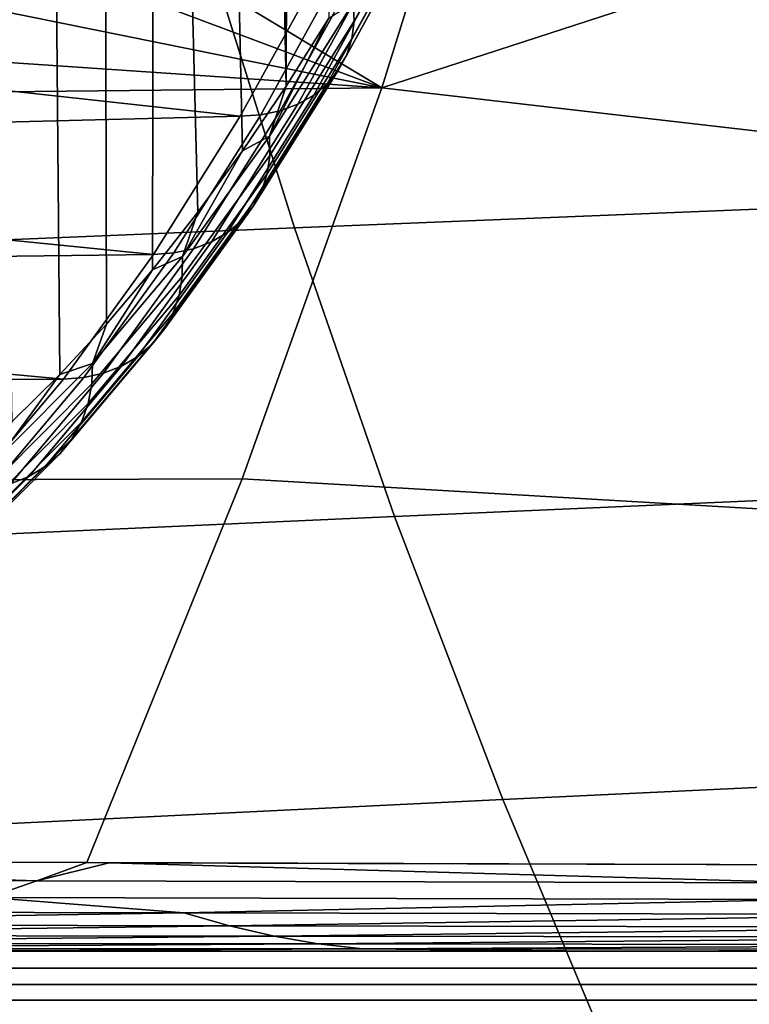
# Model space of a CAD drawing. Header units: metres. Extents: x -240 to 45, y -77 to 27.
# Tile 359 of 656: x -189.33 to -187.98, y -7.75 to -5.92. Entities that reach past the tile are written whole.
import ezdxf

# ---------------------------------------------------------------- set-up
doc = ezdxf.new("R2010")
doc.units = ezdxf.units.M
doc.layers.add('solid_102011X2', color=7, linetype='CONTINUOUS')

msp = doc.modelspace()

# ---------------------------------------------------------------- linework, layer by layer
at = {"layer": 'solid_102011X2'}
for points in [[(-188.82785, -2.472916, 283.575226), (-188.759201, -2.192124, 283.727112), (-188.758209, -5.916133, 283.72934), (-188.837677, -6.042619, 283.553467)], [(-188.904556, -2.741099, 283.405457), (-188.82785, -2.472916, 283.575226), (-188.837677, -6.042619, 283.553467)], [(-188.988968, -2.995306, 283.218689), (-188.904556, -2.741099, 283.405457), (-188.837677, -6.042619, 283.553467), (-188.918854, -6.162895, 283.37384)], [(-189.080627, -3.234237, 283.015839), (-188.988968, -2.995306, 283.218689), (-188.918854, -6.162895, 283.37384), (-189.001587, -6.276738, 283.190765)], [(-189.179062, -3.456663, 282.798004), (-189.080627, -3.234237, 283.015839), (-189.085831, -6.384089, 283.004333), (-189.171448, -6.484768, 282.81485)], [(-189.080627, -3.234237, 283.015839), (-189.001587, -6.276738, 283.190765), (-189.085831, -6.384089, 283.004333)], [(-189.283798, -3.661461, 282.566254), (-189.179062, -3.456663, 282.798004), (-189.171448, -6.484768, 282.81485), (-189.258377, -6.57869, 282.622498)], [(-189.394287, -3.847606, 282.321747), (-189.283798, -3.661461, 282.566254), (-189.258377, -6.57869, 282.622498), (-189.346512, -6.66574, 282.42746)], [(-186.906738, -4.86839, 290.455597), (-187.102005, -5.539014, 290.586761), (-188.660141, -6.045969, 287.953796), (-188.430496, -5.307513, 287.802582)], [(-188.660141, -6.045969, 287.953796), (-189.548416, -5.512122, 285.677521), (-189.427612, -5.352781, 285.80307), (-188.430496, -5.307513, 287.802582)], [(-188.660141, -6.045969, 287.953796), (-189.670822, -5.666597, 285.547668), (-189.548416, -5.512122, 285.677521)], [(-188.660141, -6.045969, 287.953796), (-187.102005, -5.539014, 290.586761), (-187.322159, -6.200101, 290.733185)], [(-188.561768, -5.649446, 284.193542), (-188.711548, -5.922103, 283.862122), (-188.71315, -5.887831, 283.836456), (-188.56424, -5.616752, 284.165985)], [(-188.565094, -5.680794, 284.222565), (-188.715698, -5.954964, 283.889282), (-188.711548, -5.922103, 283.862122), (-188.561768, -5.649446, 284.193542)], [(-188.660141, -6.045969, 287.953796), (-189.79451, -5.816006, 285.413666), (-189.670822, -5.666597, 285.547668)], [(-188.574142, -5.710155, 284.252441), (-188.72554, -5.985743, 283.917419), (-188.715698, -5.954964, 283.889282), (-188.565094, -5.680794, 284.222565)], [(-187.270462, -5.696226, 337.607605), (-188.992859, -5.759771, 336.088776), (-188.822174, -6.305974, 335.923737), (-187.103912, -6.236429, 337.442474)], [(-188.588745, -5.736931, 284.282532), (-188.740845, -6.013811, 283.945953), (-188.72554, -5.985743, 283.917419), (-188.574142, -5.710155, 284.252441)], [(-188.608582, -5.760576, 284.312256), (-188.761307, -6.038597, 283.974304), (-188.740845, -6.013811, 283.945953), (-188.588745, -5.736931, 284.282532)], [(-188.992859, -5.759771, 336.088776), (-190.69574, -5.823938, 334.552734), (-190.520905, -6.376197, 334.387787), (-188.822174, -6.305974, 335.923737)], [(-188.633255, -5.780607, 284.341003), (-188.786514, -6.059594, 284.001862), (-188.761307, -6.038597, 283.974304), (-188.608582, -5.760576, 284.312256)], [(-188.662262, -5.796615, 284.368164), (-188.815948, -6.076375, 284.028076), (-188.786514, -6.059594, 284.001862), (-188.633255, -5.780607, 284.341003)], [(-188.695023, -5.808275, 284.393188), (-188.849014, -6.088597, 284.052429), (-188.815948, -6.076375, 284.028076), (-188.662262, -5.796615, 284.368164)], [(-188.660141, -6.045969, 287.953796), (-189.919174, -5.960196, 285.275604), (-189.79451, -5.816006, 285.413666)], [(-189.744217, -5.856688, 284.821625), (-189.872162, -5.994341, 284.681152), (-188.922882, -6.098466, 284.093414), (-188.768646, -5.817688, 284.434723)], [(-188.88504, -6.096011, 284.074432), (-188.730865, -5.815347, 284.415588), (-188.768646, -5.817688, 284.434723), (-188.922882, -6.098466, 284.093414)], [(-188.730865, -5.815347, 284.415588), (-188.88504, -6.096011, 284.074432), (-188.849014, -6.088597, 284.052429), (-188.695023, -5.808275, 284.393188)], [(-188.71315, -5.887831, 283.836456), (-188.868774, -6.135665, 283.492065), (-188.758209, -5.916133, 283.72934)], [(-188.711548, -5.922103, 283.862122), (-188.868088, -6.171381, 283.515717), (-188.868774, -6.135665, 283.492065), (-188.71315, -5.887831, 283.836456)], [(-188.715698, -5.954964, 283.889282), (-188.873108, -6.205624, 283.540985), (-188.868088, -6.171381, 283.515717), (-188.711548, -5.922103, 283.862122)], [(-188.868774, -6.135665, 283.492065), (-188.837677, -6.042619, 283.553467), (-188.758209, -5.916133, 283.72934)], [(-188.660141, -6.045969, 287.953796), (-190.008743, -6.060018, 285.174469), (-189.919174, -5.960196, 285.275604)], [(-188.72554, -5.985743, 283.917419), (-188.883759, -6.237698, 283.567322), (-188.873108, -6.205624, 283.540985), (-188.715698, -5.954964, 283.889282)], [(-189.872162, -5.994341, 284.681152), (-189.999939, -6.125803, 284.537079), (-188.922882, -6.098466, 284.093414)], [(-188.740845, -6.013811, 283.945953), (-188.899796, -6.266948, 283.594208), (-188.883759, -6.237698, 283.567322), (-188.72554, -5.985743, 283.917419)], [(-188.761307, -6.038597, 283.974304), (-188.920914, -6.292777, 283.621094), (-188.899796, -6.266948, 283.594208), (-188.740845, -6.013811, 283.945953)], [(-190.008743, -6.060018, 285.174469), (-188.660141, -6.045969, 287.953796), (-188.919525, -6.77233, 288.122528), (-190.258194, -6.776446, 285.330353)], [(-188.786514, -6.059594, 284.001862), (-188.946686, -6.314659, 283.64743), (-188.920914, -6.292777, 283.621094), (-188.761307, -6.038597, 283.974304)], [(-187.566879, -6.850631, 290.894348), (-188.919525, -6.77233, 288.122528), (-188.660141, -6.045969, 287.953796), (-187.322159, -6.200101, 290.733185)], [(-188.868774, -6.135665, 283.492065), (-188.918854, -6.162895, 283.37384), (-188.837677, -6.042619, 283.553467)], [(-188.815948, -6.076375, 284.028076), (-188.976562, -6.332146, 283.672668), (-188.946686, -6.314659, 283.64743), (-188.786514, -6.059594, 284.001862)], [(-188.88504, -6.096011, 284.074432), (-189.046173, -6.352609, 283.717865), (-189.009949, -6.344882, 283.696289), (-188.849014, -6.088597, 284.052429)], [(-188.849014, -6.088597, 284.052429), (-189.009949, -6.344882, 283.696289), (-188.976562, -6.332146, 283.672668), (-188.815948, -6.076375, 284.028076)], [(-189.999939, -6.125803, 284.537079), (-190.127289, -6.250993, 284.389618), (-189.084091, -6.355166, 283.736694), (-188.922882, -6.098466, 284.093414)], [(-189.046173, -6.352609, 283.717865), (-188.88504, -6.096011, 284.074432), (-188.922882, -6.098466, 284.093414), (-189.084091, -6.355166, 283.736694)], [(-188.868088, -6.171381, 283.515717), (-189.030762, -6.396293, 283.155731), (-189.030518, -6.359276, 283.134155), (-188.868774, -6.135665, 283.492065)], [(-188.868774, -6.135665, 283.492065), (-189.030518, -6.359276, 283.134155), (-188.918854, -6.162895, 283.37384)], [(-189.030518, -6.359276, 283.134155), (-189.001587, -6.276738, 283.190765), (-188.918854, -6.162895, 283.37384)], [(-188.873108, -6.205624, 283.540985), (-189.036682, -6.431785, 283.179016), (-189.030762, -6.396293, 283.155731), (-188.868088, -6.171381, 283.515717)], [(-188.883759, -6.237698, 283.567322), (-189.048172, -6.465028, 283.203461), (-189.036682, -6.431785, 283.179016), (-188.873108, -6.205624, 283.540985)], [(-188.899796, -6.266948, 283.594208), (-189.064987, -6.495343, 283.228638), (-189.048172, -6.465028, 283.203461), (-188.883759, -6.237698, 283.567322)], [(-187.103912, -6.236429, 337.442474), (-188.822174, -6.305974, 335.923737), (-188.636185, -6.842428, 335.743866), (-186.92244, -6.766998, 337.262482)], [(-190.127289, -6.250993, 284.389618), (-190.253754, -6.369783, 284.238953), (-189.084091, -6.355166, 283.736694)], [(-188.920914, -6.292777, 283.621094), (-189.086792, -6.522114, 283.254028), (-189.064987, -6.495343, 283.228638), (-188.899796, -6.266948, 283.594208)], [(-188.946686, -6.314659, 283.64743), (-189.113129, -6.544793, 283.279083), (-189.086792, -6.522114, 283.254028), (-188.920914, -6.292777, 283.621094)], [(-189.030518, -6.359276, 283.134155), (-189.085831, -6.384089, 283.004333), (-189.001587, -6.276738, 283.190765)], [(-188.822174, -6.305974, 335.923737), (-190.520905, -6.376197, 334.387787), (-190.330399, -6.918591, 334.208038), (-188.636185, -6.842428, 335.743866)], [(-188.976562, -6.332146, 283.672668), (-189.143478, -6.562918, 283.303314), (-189.113129, -6.544793, 283.279083), (-188.946686, -6.314659, 283.64743)], [(-189.046173, -6.352609, 283.717865), (-189.213623, -6.584126, 283.347321), (-189.1772, -6.576118, 283.326202), (-189.009949, -6.344882, 283.696289)], [(-189.009949, -6.344882, 283.696289), (-189.1772, -6.576118, 283.326202), (-189.143478, -6.562918, 283.303314), (-188.976562, -6.332146, 283.672668)], [(-190.253754, -6.369783, 284.238953), (-190.379135, -6.482144, 284.085327), (-189.251602, -6.586777, 283.365997), (-189.084091, -6.355166, 283.736694)], [(-189.213623, -6.584126, 283.347321), (-189.046173, -6.352609, 283.717865), (-189.084091, -6.355166, 283.736694), (-189.251602, -6.586777, 283.365997)], [(-189.030762, -6.396293, 283.155731), (-189.198929, -6.595953, 282.7836), (-189.197708, -6.557781, 282.764191), (-189.030518, -6.359276, 283.134155)], [(-189.030518, -6.359276, 283.134155), (-189.197708, -6.557781, 282.764191), (-189.085831, -6.384089, 283.004333)], [(-189.197708, -6.557781, 282.764191), (-189.171448, -6.484768, 282.81485), (-189.085831, -6.384089, 283.004333)], [(-189.036682, -6.431785, 283.179016), (-189.20578, -6.632553, 282.80481), (-189.198929, -6.595953, 282.7836), (-189.030762, -6.396293, 283.155731)], [(-189.048172, -6.465028, 283.203461), (-189.218155, -6.666833, 282.827332), (-189.20578, -6.632553, 282.80481), (-189.036682, -6.431785, 283.179016)], [(-189.064987, -6.495343, 283.228638), (-189.235764, -6.698096, 282.850739), (-189.218155, -6.666833, 282.827332), (-189.048172, -6.465028, 283.203461)], [(-190.379135, -6.482144, 284.085327), (-190.503067, -6.588067, 283.928864), (-189.251602, -6.586777, 283.365997)], [(-189.197708, -6.557781, 282.764191), (-189.258377, -6.57869, 282.622498), (-189.171448, -6.484768, 282.81485)], [(-189.086792, -6.522114, 283.254028), (-189.25827, -6.725702, 282.874573), (-189.235764, -6.698096, 282.850739), (-189.064987, -6.495343, 283.228638)], [(-189.113129, -6.544793, 283.279083), (-189.285202, -6.749088, 282.898315), (-189.25827, -6.725702, 282.874573), (-189.086792, -6.522114, 283.254028)], [(-189.143478, -6.562918, 283.303314), (-189.316025, -6.767779, 282.921478), (-189.285202, -6.749088, 282.898315), (-189.113129, -6.544793, 283.279083)], [(-189.198929, -6.595953, 282.7836), (-189.371918, -6.769573, 282.400787), (-189.369705, -6.730396, 282.383575), (-189.197708, -6.557781, 282.764191)], [(-189.197708, -6.557781, 282.764191), (-189.369705, -6.730396, 282.383575), (-189.258377, -6.57869, 282.622498)], [(-189.1772, -6.576118, 283.326202), (-189.350098, -6.781392, 282.943604), (-189.316025, -6.767779, 282.921478), (-189.143478, -6.562918, 283.303314)], [(-189.386719, -6.789649, 282.964233), (-189.213623, -6.584126, 283.347321), (-189.251602, -6.586777, 283.365997), (-189.424774, -6.792384, 282.982788)], [(-189.213623, -6.584126, 283.347321), (-189.386719, -6.789649, 282.964233), (-189.350098, -6.781392, 282.943604), (-189.1772, -6.576118, 283.326202)], [(-189.369705, -6.730396, 282.383575), (-189.346512, -6.66574, 282.42746), (-189.258377, -6.57869, 282.622498)], [(-190.503067, -6.588067, 283.928864), (-190.625427, -6.687569, 283.769775), (-189.424774, -6.792384, 282.982788), (-189.251602, -6.586777, 283.365997)], [(-189.20578, -6.632553, 282.80481), (-189.379745, -6.807136, 282.419861), (-189.371918, -6.769573, 282.400787), (-189.198929, -6.595953, 282.7836)], [(-189.218155, -6.666833, 282.827332), (-189.393005, -6.842319, 282.440399), (-189.379745, -6.807136, 282.419861), (-189.20578, -6.632553, 282.80481)], [(-189.235764, -6.698096, 282.850739), (-189.411438, -6.874404, 282.462006), (-189.393005, -6.842319, 282.440399), (-189.218155, -6.666833, 282.827332)], [(-189.25827, -6.725702, 282.874573), (-189.434662, -6.902737, 282.484222), (-189.411438, -6.874404, 282.462006), (-189.235764, -6.698096, 282.850739)], [(-189.285202, -6.749088, 282.898315), (-189.462219, -6.926739, 282.506592), (-189.434662, -6.902737, 282.484222), (-189.25827, -6.725702, 282.874573)], [(-189.316025, -6.767779, 282.921478), (-189.49353, -6.945921, 282.528687), (-189.462219, -6.926739, 282.506592), (-189.285202, -6.749088, 282.898315)], [(-189.350098, -6.781392, 282.943604), (-189.527954, -6.959893, 282.550018), (-189.49353, -6.945921, 282.528687), (-189.316025, -6.767779, 282.921478)], [(-186.92244, -6.766998, 337.262482), (-188.636185, -6.842428, 335.743866), (-188.43515, -7.368297, 335.5495), (-186.726288, -7.287106, 337.067963)], [(-190.258194, -6.776446, 285.330353), (-188.919525, -6.77233, 288.122528), (-189.208084, -7.485403, 288.308441), (-190.535538, -7.481152, 285.502319)], [(-188.919525, -6.77233, 288.122528), (-187.566879, -6.850631, 290.894348), (-187.835587, -7.489721, 291.070038), (-189.208084, -7.485403, 288.308441)], [(-188.636185, -6.842428, 335.743866), (-190.330399, -6.918591, 334.208038), (-190.124496, -7.450273, 334.013763), (-188.43515, -7.368297, 335.5495)], [(-186.726288, -7.287106, 337.067963), (-188.43515, -7.368297, 335.5495), (-188.219406, -7.882776, 335.340881), (-186.515778, -7.795958, 336.859192)], [(-188.43515, -7.368297, 335.5495), (-190.124496, -7.450273, 334.013763), (-189.903519, -7.970431, 333.805267), (-188.219406, -7.882776, 335.340881)], [(-190.508636, -7.481244, 285.560608), (-189.300858, -7.51919, 288.162964), (-190.6828, -7.51505, 285.229004)], [(-190.535538, -7.481152, 285.502319), (-189.208084, -7.485403, 288.308441), (-190.508636, -7.481244, 285.560608)], [(-190.508636, -7.481244, 285.560608), (-189.208084, -7.485403, 288.308441), (-189.300858, -7.51919, 288.162964)], [(-189.208084, -7.485403, 288.308441), (-189.166382, -7.485528, 288.394379), (-189.300858, -7.51919, 288.162964)], [(-189.166382, -7.485528, 288.394379), (-187.859589, -7.523222, 291.068207), (-189.300858, -7.51919, 288.162964)], [(-189.208084, -7.485403, 288.308441), (-187.835587, -7.489721, 291.070038), (-189.166382, -7.485528, 288.394379)], [(-189.166382, -7.485528, 288.394379), (-187.835587, -7.489721, 291.070038), (-187.859589, -7.523222, 291.068207)], [(-190.6828, -7.51505, 285.229004), (-189.300858, -7.51919, 288.162964), (-189.390457, -7.55027, 288.033722)], [(-189.300858, -7.51919, 288.162964), (-187.859589, -7.523222, 291.068207), (-187.875, -7.55409, 291.09314), (-189.390457, -7.55027, 288.033722)], [(-189.390457, -7.55027, 288.033722), (-189.027863, -7.578913, 288.846039), (-190.4198, -7.575673, 285.92334)], [(-189.390457, -7.55027, 288.033722), (-187.875, -7.55409, 291.09314), (-189.027863, -7.578913, 288.846039)], [(-187.875, -7.55409, 291.09314), (-187.57663, -7.582032, 291.739777), (-189.027863, -7.578913, 288.846039)], [(-190.4198, -7.575673, 285.92334), (-189.027863, -7.578913, 288.846039), (-190.35759, -7.6, 286.132141)], [(-189.027863, -7.578913, 288.846039), (-188.942825, -7.602743, 289.092407), (-190.35759, -7.6, 286.132141)], [(-189.027863, -7.578913, 288.846039), (-187.57663, -7.582032, 291.739777), (-188.942825, -7.602743, 289.092407)], [(-187.57663, -7.582032, 291.739777), (-187.467087, -7.605362, 292.022797), (-188.942825, -7.602743, 289.092407)], [(-190.35759, -7.6, 286.132141), (-188.942825, -7.602743, 289.092407), (-190.297638, -7.619868, 286.342407)], [(-188.942825, -7.602743, 289.092407), (-188.859787, -7.622052, 289.340271), (-190.297638, -7.619868, 286.342407)], [(-188.942825, -7.602743, 289.092407), (-187.467087, -7.605362, 292.022797), (-188.859787, -7.622052, 289.340271)], [(-187.467087, -7.605362, 292.022797), (-187.359253, -7.624112, 292.307343), (-188.859787, -7.622052, 289.340271)], [(-190.297638, -7.619868, 286.342407), (-188.859787, -7.622052, 289.340271), (-190.239502, -7.634923, 286.553619)], [(-188.859787, -7.622052, 289.340271), (-188.778351, -7.636493, 289.589081), (-190.239502, -7.634923, 286.553619)], [(-188.859787, -7.622052, 289.340271), (-187.359253, -7.624112, 292.307343), (-188.778351, -7.636493, 289.589081)], [(-187.359253, -7.624112, 292.307343), (-187.252777, -7.637944, 292.592773), (-188.778351, -7.636493, 289.589081)], [(-190.239502, -7.634923, 286.553619), (-188.778351, -7.636493, 289.589081), (-190.180466, -7.644897, 286.769989)], [(-188.778351, -7.636493, 289.589081), (-188.695267, -7.64581, 289.843811), (-190.180466, -7.644897, 286.769989)], [(-189.617172, -7.649696, 288.046875), (-190.180466, -7.644897, 286.769989), (-188.695267, -7.64581, 289.843811)], [(-188.256714, -7.64987, 290.808044), (-189.617172, -7.649696, 288.046875), (-188.695267, -7.64581, 289.843811)], [(-188.778351, -7.636493, 289.589081), (-187.252777, -7.637944, 292.592773), (-188.695267, -7.64581, 289.843811)], [(-187.252777, -7.637944, 292.592773), (-187.143845, -7.646613, 292.884857), (-188.695267, -7.64581, 289.843811)], [(-188.256714, -7.64987, 290.808044), (-188.695267, -7.64581, 289.843811), (-187.143845, -7.646613, 292.884857)], [(-186.842209, -7.649969, 293.542053), (-188.256714, -7.64987, 290.808044), (-187.143845, -7.646613, 292.884857)], [(-189.617172, -7.649696, 288.046875), (-188.377487, -7.65, 290.588715), (-189.752716, -7.65, 289.687408), (-189.870712, -7.65, 287.550232)], [(-188.377487, -7.65, 290.588715), (-189.503479, -7.65, 290.147156), (-189.752716, -7.65, 289.687408)], [(-188.256714, -7.64987, 290.808044), (-188.377487, -7.65, 290.588715), (-189.617172, -7.649696, 288.046875)], [(-189.500153, -7.681287, 290.148132), (-189.503479, -7.65, 290.147156), (-187.831818, -7.65, 293.171692), (-187.688004, -7.681287, 293.422363)], [(-188.377487, -7.65, 290.588715), (-187.831818, -7.65, 293.171692), (-189.503479, -7.65, 290.147156)], [(-188.256714, -7.64987, 290.808044), (-186.846268, -7.65, 293.543579), (-187.831818, -7.65, 293.171692), (-188.377487, -7.65, 290.588715)], [(-186.842209, -7.649969, 293.542053), (-186.846268, -7.65, 293.543579), (-188.256714, -7.64987, 290.808044)], [(-189.493713, -7.711803, 290.144623), (-189.500153, -7.681287, 290.148132), (-187.688004, -7.681287, 293.422363), (-187.681625, -7.711803, 293.418762)], [(-189.483154, -7.740798, 290.138885), (-189.493713, -7.711803, 290.144623), (-187.681625, -7.711803, 293.418762), (-187.671158, -7.740798, 293.412872)], [(-189.46875, -7.767557, 290.131073), (-189.483154, -7.740798, 290.138885), (-187.671158, -7.740798, 293.412872), (-187.65686, -7.767557, 293.404816)]]:
    msp.add_3dface(points, dxfattribs=at)

doc.saveas('drawing.dxf')
